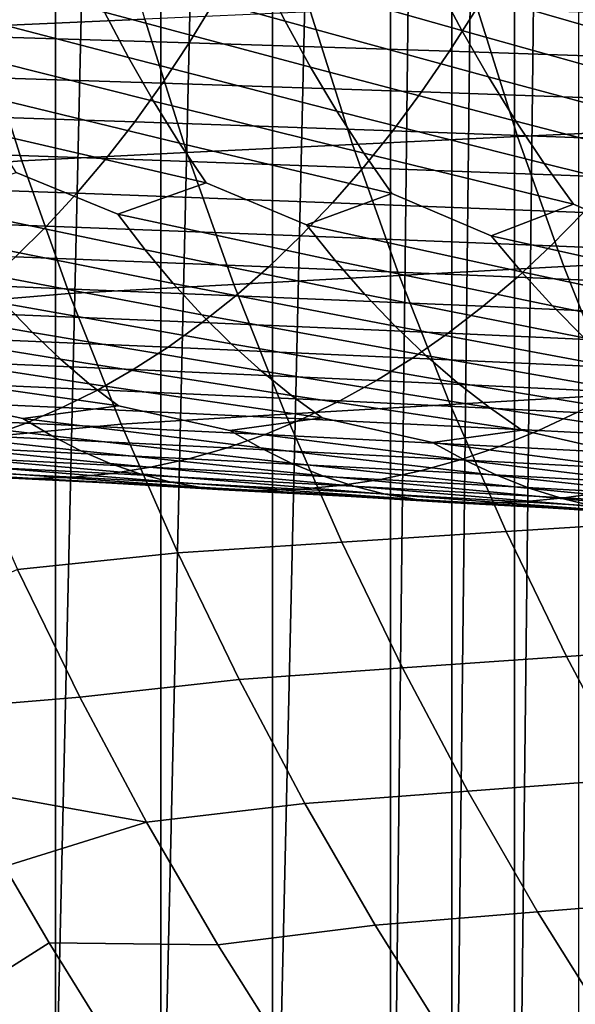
# Model space of a CAD drawing. Header units: metres. Extents: x -240 to 45, y -77 to 27.
# Tile 620 of 656: x -22.74 to -18.86, y -14.64 to -7.75. Entities that reach past the tile are written whole.
import ezdxf

# ---------------------------------------------------------------- set-up
doc = ezdxf.new("R2010")
doc.units = ezdxf.units.M
doc.layers.add('solid_102011X2', color=7, linetype='CONTINUOUS')

msp = doc.modelspace()

# ---------------------------------------------------------------- linework, layer by layer
at = {"layer": 'solid_102011X2'}
for points in [[(-19.284147, -19.231455), (-19.285837, 19.229836), (-18.837696, 19.645502)], [(-18.836016, -19.647047), (-19.284147, -19.231455), (-18.837696, 19.645502)], [(-19.72246, -18.806221), (-19.72415, 18.804533), (-19.285837, 19.229836)], [(-19.284147, -19.231455), (-19.72246, -18.806221), (-19.285837, 19.229836)], [(-20.150574, -18.371805), (-20.152246, 18.37006), (-19.72415, 18.804533)], [(-19.72246, -18.806221), (-20.150574, -18.371805), (-19.72415, 18.804533)], [(-20.975533, -17.47617), (-20.977144, 17.474358), (-20.152246, 18.37006)], [(-20.150574, -18.371805), (-20.975533, -17.47617), (-20.152246, 18.37006)], [(-21.757421, -16.546782), (-21.75894, 16.544947), (-20.977144, 17.474358)], [(-20.975533, -17.47617), (-21.757421, -16.546782), (-20.977144, 17.474358)], [(-22.494719, -15.585827), (-22.49612, 15.583983), (-21.75894, 16.544947)], [(-21.757421, -16.546782), (-22.494719, -15.585827), (-21.75894, 16.544947)], [(-23.185932, -14.595498), (-23.187206, 14.59363), (-22.49612, 15.583983)], [(-22.494719, -15.585827), (-23.185932, -14.595498), (-22.49612, 15.583983)], [(-21.870066, -7.745353, 18.352743), (-22.13117, -6.800455, 18.41378), (-23.290596, -6.845491, 14.167689), (-23.027502, -7.796633, 14.107242)], [(-22.466686, -7.024366, 336.757355), (-21.056311, -7.427317, 335.620026), (-20.886984, -7.760469, 335.880463), (-22.312227, -7.366478, 337.008118)], [(-21.218508, -7.082377, 335.371429), (-19.828556, -7.48937, 334.200867), (-19.651226, -7.825313, 334.458923), (-21.056311, -7.427317, 335.620026)], [(-19.998383, -7.141543, 333.954559), (-18.628799, -7.552574, 332.751709), (-18.443581, -7.891361, 333.007294), (-19.828556, -7.48937, 334.200867)], [(-23.596325, -7.306917, 338.363983), (-22.151014, -7.696898, 337.270844), (-21.982958, -8.015144, 337.544678), (-23.443342, -7.634667, 338.628845)], [(-22.312227, -7.366478, 337.008118), (-20.886984, -7.760469, 335.880463), (-20.710461, -8.081347, 336.151947), (-22.151014, -7.696898, 337.270844)], [(-21.056311, -7.427317, 335.620026), (-19.651226, -7.825313, 334.458923), (-19.466354, -8.148878, 334.727905), (-20.886984, -7.760469, 335.880463)], [(-19.828556, -7.48937, 334.200867), (-18.443581, -7.891361, 333.007294), (-18.250479, -8.217669, 333.273682), (-19.651226, -7.825313, 334.458923)], [(-23.238867, -7.56263, 358.930664), (-23.411959, -7.855405, 358.682068), (-21.559471, -7.912143, 357.416595), (-21.378948, -7.617255, 357.66272)], [(-23.443342, -7.634667, 338.628845), (-21.982958, -8.015144, 337.544678), (-21.80835, -8.320724, 337.829193), (-23.283876, -7.950342, 338.904938)], [(-21.378948, -7.617255, 357.66272), (-21.559471, -7.912143, 357.416595), (-19.738316, -7.970769, 356.107391), (-19.550337, -7.673696, 356.350922)], [(-19.261511, -8.567648, 26.678177), (-19.552362, -7.645379, 26.747374), (-20.710083, -7.694969, 22.565615), (-20.417267, -8.623213, 22.496367)], [(-18.112572, -8.512856, 30.830622), (-18.401594, -7.596482, 30.899424), (-19.552362, -7.645379, 26.747374), (-19.261511, -8.567648, 26.678177)], [(-22.151014, -7.696898, 337.270844), (-20.710461, -8.081347, 336.151947), (-20.527044, -8.389453, 336.434021), (-21.982958, -8.015144, 337.544678)], [(-20.417267, -8.623213, 22.496367), (-20.710083, -7.694969, 22.565615), (-21.870066, -7.745353, 18.352743), (-21.575144, -8.679663, 18.283802)], [(-19.550337, -7.673696, 356.350922), (-19.738316, -7.970769, 356.107391), (-17.949451, -8.031215, 354.756104), (-17.754028, -7.73189, 354.996887)], [(-21.575144, -8.679663, 18.283802), (-21.870066, -7.745353, 18.352743), (-23.027502, -7.796633, 14.107242), (-22.730328, -8.737111, 14.038965)], [(-20.886984, -7.760469, 335.880463), (-19.466354, -8.148878, 334.727905), (-19.274252, -8.459567, 335.007416), (-20.710461, -8.081347, 336.151947)], [(-23.027502, -7.796633, 14.107242), (-24.169434, -7.87566, 9.8256), (-23.867777, -8.825402, 9.75789), (-22.730328, -8.737111, 14.038965)], [(-19.651226, -7.825313, 334.458923), (-18.250479, -8.217669, 333.273682), (-18.049818, -8.530993, 333.550476), (-19.466354, -8.148878, 334.727905)], [(-23.411959, -7.855405, 358.682068), (-23.591497, -8.136041, 358.424255), (-21.746716, -8.194806, 357.161316), (-21.559471, -7.912143, 357.416595)], [(-21.559471, -7.912143, 357.416595), (-21.746716, -8.194806, 357.161316), (-19.933294, -8.255525, 355.854828), (-19.738316, -7.970769, 356.107391)], [(-23.283876, -7.950342, 338.904938), (-21.80835, -8.320724, 337.829193), (-21.627485, -8.613165, 338.123962), (-23.1182, -8.253453, 339.191803)], [(-19.738316, -7.970769, 356.107391), (-19.933294, -8.255525, 355.854828), (-18.152151, -8.31813, 354.506348), (-17.949451, -8.031215, 354.756104)], [(-21.982958, -8.015144, 337.544678), (-20.527044, -8.389453, 336.434021), (-20.337046, -8.684313, 336.726227), (-21.80835, -8.320724, 337.829193)], [(-20.710461, -8.081347, 336.151947), (-19.274252, -8.459567, 335.007416), (-19.075247, -8.756899, 335.296936), (-20.527044, -8.389453, 336.434021)], [(-23.591497, -8.136041, 358.424255), (-23.777189, -8.404116, 358.157562), (-21.940382, -8.464816, 356.897278), (-21.746716, -8.194806, 357.161316)], [(-21.746716, -8.194806, 357.161316), (-21.940382, -8.464816, 356.897278), (-20.134958, -8.527535, 355.593567), (-19.933294, -8.255525, 355.854828)], [(-19.466354, -8.148878, 334.727905), (-18.049818, -8.530993, 333.550476), (-17.841936, -8.830848, 333.837219), (-19.274252, -8.459567, 335.007416)], [(-23.1182, -8.253453, 339.191803), (-21.627485, -8.613165, 338.123962), (-21.440693, -8.892034, 338.428528), (-22.946602, -8.543532, 339.489014)], [(-19.933294, -8.255525, 355.854828), (-20.134958, -8.527535, 355.593567), (-18.361801, -8.592203, 354.248016), (-18.152151, -8.31813, 354.506348)], [(-21.80835, -8.320724, 337.829193), (-20.337046, -8.684313, 336.726227), (-20.140806, -8.965487, 337.028107), (-21.627485, -8.613165, 338.123962)], [(-23.777189, -8.404116, 358.157562), (-23.968767, -8.659209, 357.882477), (-22.140182, -8.721751, 356.624908), (-21.940382, -8.464816, 356.897278)], [(-20.527044, -8.389453, 336.434021), (-19.075247, -8.756899, 335.296936), (-18.869692, -9.040431, 335.596069), (-20.337046, -8.684313, 336.726227)], [(-21.940382, -8.464816, 356.897278), (-22.140182, -8.721751, 356.624908), (-20.343012, -8.786373, 355.324066), (-20.134958, -8.527535, 355.593567)], [(-19.274252, -8.459567, 335.007416), (-17.841936, -8.830848, 333.837219), (-17.627199, -9.116788, 334.133453), (-19.075247, -8.756899, 335.296936)], [(-22.946602, -8.543532, 339.489014), (-21.440693, -8.892034, 338.428528), (-22.05792, -9.111739, 339.578644), (-22.769394, -8.820149, 339.796082)], [(-20.134958, -8.527535, 355.593567), (-20.343012, -8.786373, 355.324066), (-18.578093, -8.853004, 353.981537), (-18.361801, -8.592203, 354.248016)], [(-17.79076, -9.417588, 30.754017), (-18.112572, -8.512856, 30.830622), (-19.261511, -8.567648, 26.678177), (-18.937645, -9.478198, 26.601124)], [(-18.937645, -9.478198, 26.601124), (-19.261511, -8.567648, 26.678177), (-20.417267, -8.623213, 22.496367), (-20.091204, -9.539658, 22.419258)], [(-23.968767, -8.659209, 357.882477), (-24.165932, -8.900923, 357.599365), (-22.345812, -8.965209, 356.344574), (-22.140182, -8.721751, 356.624908)], [(-21.246727, -9.602093, 18.207029), (-21.575144, -8.679663, 18.283802), (-22.730328, -8.737111, 14.038965), (-22.399393, -9.665625, 13.962932)], [(-21.627485, -8.613165, 338.123962), (-20.140806, -8.965487, 337.028107), (-20.737576, -9.186013, 338.202728), (-21.440693, -8.892034, 338.428528)], [(-20.091204, -9.539658, 22.419258), (-20.417267, -8.623213, 22.496367), (-21.575144, -8.679663, 18.283802), (-21.246727, -9.602093, 18.207029)], [(-22.730328, -8.737111, 14.038965), (-23.867777, -8.825402, 9.75789), (-23.531857, -9.762967, 9.682488), (-22.399393, -9.665625, 13.962932)], [(-22.140182, -8.721751, 356.624908), (-22.345812, -8.965209, 356.344574), (-20.557135, -9.031634, 355.046722), (-20.343012, -8.786373, 355.324066)], [(-20.337046, -8.684313, 336.726227), (-18.869692, -9.040431, 335.596069), (-19.445869, -9.261861, 336.794647), (-20.140806, -8.965487, 337.028107)], [(-20.343012, -8.786373, 355.324066), (-20.557135, -9.031634, 355.046722), (-18.800694, -9.100123, 353.707275), (-18.578093, -8.853004, 353.981537)], [(-19.075247, -8.756899, 335.296936), (-17.627199, -9.116788, 334.133453), (-18.182728, -9.339202, 335.35553), (-18.869692, -9.040431, 335.596069)], [(-22.769394, -8.820149, 339.796082), (-22.05792, -9.111739, 339.578644), (-21.866631, -9.360956, 339.903168), (-23.406948, -9.039119, 340.921234)], [(-24.165932, -8.900923, 357.599365), (-24.36838, -9.128892, 357.308685), (-22.55695, -9.194824, 356.056793), (-22.345812, -8.965209, 356.344574)], [(-21.440693, -8.892034, 338.428528), (-20.737576, -9.186013, 338.202728), (-20.536209, -9.43726, 338.524536), (-22.05792, -9.111739, 339.578644)], [(-22.345812, -8.965209, 356.344574), (-22.55695, -9.194824, 356.056793), (-20.776991, -9.26295, 354.761993), (-20.557135, -9.031634, 355.046722)], [(-20.140806, -8.965487, 337.028107), (-19.445869, -9.261861, 336.794647), (-19.23457, -9.515186, 337.113617), (-20.737576, -9.186013, 338.202728)], [(-23.406948, -9.039119, 340.921234), (-21.866631, -9.360956, 339.903168), (-21.670469, -9.595483, 340.235962), (-23.225885, -9.286357, 341.248352)], [(-20.557135, -9.031634, 355.046722), (-20.776991, -9.26295, 354.761993), (-19.029255, -9.333193, 353.42569), (-18.800694, -9.100123, 353.707275)], [(-18.869692, -9.040431, 335.596069), (-18.182728, -9.339202, 335.35553), (-17.961634, -9.594654, 335.671539), (-19.445869, -9.261861, 336.794647)], [(-24.36838, -9.128892, 357.308685), (-24.57579, -9.34276, 357.010864), (-22.773262, -9.410236, 355.761932), (-22.55695, -9.194824, 356.056793)], [(-22.05792, -9.111739, 339.578644), (-20.536209, -9.43726, 338.524536), (-20.329702, -9.673697, 338.854523), (-21.866631, -9.360956, 339.903168)], [(-18.800694, -9.100123, 353.707275), (-19.029255, -9.333193, 353.42569), (-17.314238, -9.405469, 352.049683), (-17.07703, -9.170595, 352.327972)], [(-22.55695, -9.194824, 356.056793), (-22.773262, -9.410236, 355.761932), (-21.002239, -9.479958, 354.470245), (-20.776991, -9.26295, 354.761993)], [(-20.737576, -9.186013, 338.202728), (-19.23457, -9.515186, 337.113617), (-19.017866, -9.753581, 337.440704), (-20.536209, -9.43726, 338.524536)], [(-23.225885, -9.286357, 341.248352), (-21.670469, -9.595483, 340.235962), (-21.469763, -9.814964, 340.576447), (-23.040226, -9.519023, 341.583771)], [(-20.776991, -9.26295, 354.761993), (-21.002239, -9.479958, 354.470245), (-19.26342, -9.551846, 353.137238), (-19.029255, -9.333193, 353.42569)], [(-19.445869, -9.261861, 336.794647), (-17.961634, -9.594654, 335.671539), (-17.734875, -9.83505, 335.995575), (-19.23457, -9.515186, 337.113617)], [(-21.866631, -9.360956, 339.903168), (-20.329702, -9.673697, 338.854523), (-20.118399, -9.894966, 339.1922), (-21.670469, -9.595483, 340.235962)], [(-19.029255, -9.333193, 353.42569), (-19.26342, -9.551846, 353.137238), (-17.557259, -9.625814, 351.764557), (-17.314238, -9.405469, 352.049683)], [(-22.773262, -9.410236, 355.761932), (-22.994425, -9.611107, 355.46048), (-21.232534, -9.682316, 354.171997), (-21.002239, -9.479958, 354.470245)], [(-20.536209, -9.43726, 338.524536), (-19.017866, -9.753581, 337.440704), (-18.796116, -9.976682, 337.77536), (-20.329702, -9.673697, 338.854523)], [(-17.436625, -10.309464, 30.669716), (-17.79076, -9.417588, 30.754017), (-18.937645, -9.478198, 26.601124), (-18.581242, -10.375808, 26.516331)], [(-24.439041, -9.4444, 342.896881), (-22.850279, -9.736764, 341.927002), (-22.656363, -9.939255, 342.277496), (-24.260027, -9.660449, 343.242706)], [(-21.002239, -9.479958, 354.470245), (-21.232534, -9.682316, 354.171997), (-19.502834, -9.755737, 352.842316), (-19.26342, -9.551846, 353.137238)], [(-18.581242, -10.375808, 26.516331), (-18.937645, -9.478198, 26.601124), (-20.091204, -9.539658, 22.419258), (-19.732372, -10.443076, 22.3344)], [(-23.040226, -9.519023, 341.583771), (-21.469763, -9.814964, 340.576447), (-21.264847, -10.019073, 340.924164), (-22.850279, -9.736764, 341.927002)], [(-19.732372, -10.443076, 22.3344), (-20.091204, -9.539658, 22.419258), (-21.246727, -9.602093, 18.207029), (-20.885298, -10.511406, 18.122541)], [(-19.26342, -9.551846, 353.137238), (-19.502834, -9.755737, 352.842316), (-17.805727, -9.831285, 351.473083), (-17.557259, -9.625814, 351.764557)], [(-19.23457, -9.515186, 337.113617), (-17.734875, -9.83505, 335.995575), (-17.502825, -10.060025, 336.327087), (-19.017866, -9.753581, 337.440704)], [(-22.994425, -9.611107, 355.46048), (-23.220097, -9.797137, 355.152893), (-21.467524, -9.869723, 353.867676), (-21.232534, -9.682316, 354.171997)], [(-20.885298, -10.511406, 18.122541), (-21.246727, -9.602093, 18.207029), (-22.399393, -9.665625, 13.962932), (-22.035192, -10.580931, 13.879255)], [(-21.670469, -9.595483, 340.235962), (-20.118399, -9.894966, 339.1922), (-19.902649, -10.100736, 339.536957), (-21.469763, -9.814964, 340.576447)], [(-24.260027, -9.660449, 343.242706), (-22.656363, -9.939255, 342.277496), (-22.458799, -10.126212, 342.634705), (-24.077291, -9.86137, 343.595856)], [(-22.399393, -9.665625, 13.962932), (-23.531857, -9.762967, 9.682488), (-23.162184, -10.687095, 9.599511), (-22.035192, -10.580931, 13.879255)], [(-21.232534, -9.682316, 354.171997), (-21.467524, -9.869723, 353.867676), (-19.747126, -9.944566, 352.541382), (-19.502834, -9.755737, 352.842316)], [(-20.329702, -9.673697, 338.854523), (-18.796116, -9.976682, 337.77536), (-18.569685, -10.184155, 338.117065), (-20.118399, -9.894966, 339.1922)], [(-22.850279, -9.736764, 341.927002), (-21.264847, -10.019073, 340.924164), (-21.056057, -10.207521, 341.278534), (-22.656363, -9.939255, 342.277496)], [(-19.502834, -9.755737, 352.842316), (-19.747126, -9.944566, 352.541382), (-18.059259, -10.021575, 351.175659), (-17.805727, -9.831285, 351.473083)], [(-19.017866, -9.753581, 337.440704), (-17.502825, -10.060025, 336.327087), (-17.265863, -10.269243, 336.665619), (-18.796116, -9.976682, 337.77536)], [(-23.220097, -9.797137, 355.152893), (-23.449926, -9.968033, 354.839691), (-21.706846, -10.041883, 353.55777), (-21.467524, -9.869723, 353.867676)], [(-21.469763, -9.814964, 340.576447), (-19.902649, -10.100736, 339.536957), (-19.682802, -10.290717, 339.888336), (-21.264847, -10.019073, 340.924164)], [(-24.077291, -9.86137, 343.595856), (-22.458799, -10.126212, 342.634705), (-22.257996, -10.297349, 342.998138), (-23.891136, -10.046879, 343.95575)], [(-21.467524, -9.869723, 353.867676), (-21.706846, -10.041883, 353.55777), (-19.995922, -10.118032, 352.234955), (-19.747126, -9.944566, 352.541382)], [(-20.118399, -9.894966, 339.1922), (-18.569685, -10.184155, 338.117065), (-18.338943, -10.37571, 338.465302), (-19.902649, -10.100736, 339.536957)], [(-23.449926, -9.968033, 354.839691), (-23.683563, -10.123525, 354.521271), (-21.950129, -10.198526, 353.242737), (-21.706846, -10.041883, 353.55777)], [(-22.656363, -9.939255, 342.277496), (-21.056057, -10.207521, 341.278534), (-20.843817, -10.380022, 341.639038), (-22.458799, -10.126212, 342.634705)], [(-19.747126, -9.944566, 352.541382), (-19.995922, -10.118032, 352.234955), (-18.317465, -10.196383, 350.872803), (-18.059259, -10.021575, 351.175659)], [(-23.891136, -10.046879, 343.95575), (-22.257996, -10.297349, 342.998138), (-22.054123, -10.452426, 343.367065), (-23.701958, -10.216693, 344.32193)], [(-21.706846, -10.041883, 353.55777), (-21.950129, -10.198526, 353.242737), (-20.248835, -10.275862, 351.923431), (-19.995922, -10.118032, 352.234955)], [(-21.264847, -10.019073, 340.924164), (-19.682802, -10.290717, 339.888336), (-19.459299, -10.464622, 340.245819), (-21.056057, -10.207521, 341.278534)], [(-23.683563, -10.123525, 354.521271), (-23.920639, -10.263384, 354.198212), (-22.196993, -10.339422, 352.923065), (-21.950129, -10.198526, 353.242737)], [(-22.458799, -10.126212, 342.634705), (-20.843817, -10.380022, 341.639038), (-20.628317, -10.536334, 342.005035), (-22.257996, -10.297349, 342.998138)], [(-19.995922, -10.118032, 352.234955), (-20.248835, -10.275862, 351.923431), (-18.579943, -10.355435, 350.564911), (-18.317465, -10.196383, 350.872803)], [(-19.902649, -10.100736, 339.536957), (-18.338943, -10.37571, 338.465302), (-18.10434, -10.551054, 338.819611), (-19.682802, -10.290717, 339.888336)], [(-23.920639, -10.263384, 354.198212), (-24.160795, -10.387387, 353.870972), (-22.447063, -10.464343, 352.599304), (-22.196993, -10.339422, 352.923065)], [(-23.701958, -10.216693, 344.32193), (-22.054123, -10.452426, 343.367065), (-22.722986, -10.541313, 344.541565), (-23.509901, -10.370575, 344.693665)], [(-21.950129, -10.198526, 353.242737), (-22.196993, -10.339422, 352.923065), (-20.505472, -10.417825, 351.607361), (-20.248835, -10.275862, 351.923431)], [(-21.056057, -10.207521, 341.278534), (-19.459299, -10.464622, 340.245819), (-19.232351, -10.622203, 340.608704), (-20.843817, -10.380022, 341.639038)], [(-22.257996, -10.297349, 342.998138), (-20.628317, -10.536334, 342.005035), (-21.274847, -10.624641, 343.204773), (-22.054123, -10.452426, 343.367065)], [(-20.248835, -10.275862, 351.923431), (-20.505472, -10.417825, 351.607361), (-18.846283, -10.498498, 350.252533), (-18.579943, -10.355435, 350.564911)], [(-19.682802, -10.290717, 339.888336), (-18.10434, -10.551054, 338.819611), (-17.86611, -10.709942, 339.17926), (-19.459299, -10.464622, 340.245819)], [(-24.160795, -10.387387, 353.870972), (-24.403658, -10.495339, 353.540039), (-22.699955, -10.573093, 352.271881), (-22.447063, -10.464343, 352.599304)], [(-23.509901, -10.370575, 344.693665), (-22.722986, -10.541313, 344.541565), (-22.521181, -10.663085, 344.921509), (-24.201199, -10.460111, 345.84256)], [(-22.196993, -10.339422, 352.923065), (-22.447063, -10.464343, 352.599304), (-20.76544, -10.543693, 351.287201), (-20.505472, -10.417825, 351.607361)], [(-20.843817, -10.380022, 341.639038), (-19.232351, -10.622203, 340.608704), (-19.856491, -10.71, 341.833252), (-20.628317, -10.536334, 342.005035)], [(-18.192896, -11.259299, 26.423937), (-18.581242, -10.375808, 26.516331), (-19.732372, -10.443076, 22.3344), (-19.341385, -11.332287, 22.241938)], [(-24.201199, -10.460111, 345.84256), (-22.521181, -10.663085, 344.921509), (-22.317368, -10.768292, 345.305237), (-24.011593, -10.58097, 346.225281)], [(-22.054123, -10.452426, 343.367065), (-21.274847, -10.624641, 343.204773), (-21.061039, -10.747358, 343.581787), (-22.722986, -10.541313, 344.541565)], [(-22.447063, -10.464343, 352.599304), (-22.699955, -10.573093, 352.271881), (-21.028341, -10.653267, 350.96344), (-20.76544, -10.543693, 351.287201)], [(-19.341385, -11.332287, 22.241938), (-19.732372, -10.443076, 22.3344), (-20.885298, -10.511406, 18.122541), (-20.491484, -11.406419, 18.030483)], [(-20.505472, -10.417825, 351.607361), (-20.76544, -10.543693, 351.287201), (-19.116083, -10.62534, 349.936096), (-18.846283, -10.498498, 350.252533)], [(-19.459299, -10.464622, 340.245819), (-17.86611, -10.709942, 339.17926), (-18.467793, -10.797298, 340.428101), (-19.232351, -10.622203, 340.608704)], [(-24.403658, -10.495339, 353.540039), (-24.648857, -10.587084, 353.205963), (-22.955275, -10.665517, 351.941345), (-22.699955, -10.573093, 352.271881)], [(-22.722986, -10.541313, 344.541565), (-21.061039, -10.747358, 343.581787), (-20.845085, -10.85338, 343.962524), (-22.521181, -10.663085, 344.921509)], [(-20.491484, -11.406419, 18.030483), (-20.885298, -10.511406, 18.122541), (-22.035192, -10.580931, 13.879255), (-21.638359, -11.481839, 13.788082)], [(-20.628317, -10.536334, 342.005035), (-19.856491, -10.71, 341.833252), (-19.630869, -10.833695, 342.207184), (-21.274847, -10.624641, 343.204773)], [(-18.846283, -10.498498, 350.252533), (-19.116083, -10.62534, 349.936096), (-17.499146, -10.70919, 348.547424), (-17.219635, -10.581347, 348.860046)], [(-24.011593, -10.58097, 346.225281), (-22.317368, -10.768292, 345.305237), (-22.111832, -10.856807, 345.692108), (-23.820112, -10.685392, 346.611847)], [(-22.035192, -10.580931, 13.879255), (-23.162184, -10.687095, 9.599511), (-22.759413, -11.596572, 9.509106), (-21.638359, -11.481839, 13.788082)], [(-22.699955, -10.573093, 352.271881), (-22.955275, -10.665517, 351.941345), (-21.293766, -10.746391, 350.636597), (-21.028341, -10.653267, 350.96344)], [(-20.76544, -10.543693, 351.287201), (-21.028341, -10.653267, 350.96344), (-19.388924, -10.735763, 349.616119), (-19.116083, -10.62534, 349.936096)], [(-22.955275, -10.665517, 351.941345), (-23.212629, -10.741462, 351.608185), (-21.561304, -10.822911, 350.307159), (-21.293766, -10.746391, 350.636597)], [(-22.521181, -10.663085, 344.921509), (-20.845085, -10.85338, 343.962524), (-20.627295, -10.942575, 344.346405), (-22.317368, -10.768292, 345.305237)], [(-21.028341, -10.653267, 350.96344), (-21.293766, -10.746391, 350.636597), (-19.664383, -10.829607, 349.293091), (-19.388924, -10.735763, 349.616119)], [(-21.274847, -10.624641, 343.204773), (-19.630869, -10.833695, 342.207184), (-19.402969, -10.940559, 342.584808), (-21.061039, -10.747358, 343.581787)], [(-19.232351, -10.622203, 340.608704), (-18.467793, -10.797298, 340.428101), (-18.230537, -10.922, 340.798798), (-19.856491, -10.71, 341.833252)], [(-19.116083, -10.62534, 349.936096), (-19.388924, -10.735763, 349.616119), (-17.781807, -10.820485, 348.231293), (-17.499146, -10.70919, 348.547424)], [(-23.820112, -10.685392, 346.611847), (-22.111832, -10.856807, 345.692108), (-21.904818, -10.928504, 346.081482), (-23.627022, -10.773251, 347.001587)], [(-23.212629, -10.741462, 351.608185), (-23.471617, -10.800807, 351.272919), (-21.830542, -10.882706, 349.975647), (-21.561304, -10.822911, 350.307159)], [(-21.293766, -10.746391, 350.636597), (-21.561304, -10.822911, 350.307159), (-19.942038, -10.906719, 348.967499), (-19.664383, -10.829607, 349.293091)], [(-21.061039, -10.747358, 343.581787), (-19.402969, -10.940559, 342.584808), (-19.173119, -11.030461, 342.965515), (-20.845085, -10.85338, 343.962524)], [(-19.856491, -10.71, 341.833252), (-18.230537, -10.922, 340.798798), (-17.990871, -11.029734, 341.173157), (-19.630869, -10.833695, 342.207184)], [(-19.388924, -10.735763, 349.616119), (-19.664383, -10.829607, 349.293091), (-18.067183, -10.91507, 347.91217), (-17.781807, -10.820485, 348.231293)], [(-23.471617, -10.800807, 351.272919), (-23.731846, -10.843473, 350.936066), (-22.101067, -10.925694, 349.642578), (-21.830542, -10.882706, 349.975647)], [(-23.627022, -10.773251, 347.001587), (-21.904818, -10.928504, 346.081482), (-21.69668, -10.983292, 346.472748), (-23.432549, -10.844422, 347.393829)], [(-22.317368, -10.768292, 345.305237), (-20.627295, -10.942575, 344.346405), (-20.407932, -11.014821, 344.732727), (-22.111832, -10.856807, 345.692108)], [(-24.62529, -10.854005, 349.463989), (-22.844048, -10.957051, 348.579803), (-22.644304, -10.960983, 348.973785), (-24.44141, -10.874561, 349.862976)], [(-24.44141, -10.874561, 349.862976), (-22.644304, -10.960983, 348.973785), (-24.254404, -10.878498, 350.259735)], [(-23.992912, -10.869384, 350.598175), (-24.254404, -10.878498, 350.259735), (-22.644304, -10.960983, 348.973785), (-22.372465, -10.951801, 349.308472)], [(-23.731846, -10.843473, 350.936066), (-23.992912, -10.869384, 350.598175), (-22.372465, -10.951801, 349.308472), (-22.101067, -10.925694, 349.642578)], [(-23.432549, -10.844422, 347.393829), (-21.69668, -10.983292, 346.472748), (-21.487745, -11.021115, 346.865356), (-23.237024, -10.898815, 347.788025)], [(-22.111832, -10.856807, 345.692108), (-20.407932, -11.014821, 344.732727), (-20.187368, -11.070023, 345.120941), (-21.904818, -10.928504, 346.081482)], [(-21.830542, -10.882706, 349.975647), (-22.101067, -10.925694, 349.642578), (-20.502205, -11.010299, 348.310669), (-20.221453, -10.966977, 348.639862)], [(-21.561304, -10.822911, 350.307159), (-21.830542, -10.882706, 349.975647), (-20.221453, -10.966977, 348.639862), (-19.942038, -10.906719, 348.967499)], [(-20.845085, -10.85338, 343.962524), (-19.173119, -11.030461, 342.965515), (-18.941605, -11.103276, 343.348633), (-20.627295, -10.942575, 344.346405)], [(-19.664383, -10.829607, 349.293091), (-19.942038, -10.906719, 348.967499), (-18.354828, -10.99279, 347.590485), (-18.067183, -10.91507, 347.91217)], [(-19.630869, -10.833695, 342.207184), (-17.990871, -11.029734, 341.173157), (-17.749146, -11.120366, 341.550568), (-19.402969, -10.940559, 342.584808)], [(-23.237024, -10.898815, 347.788025), (-21.487745, -11.021115, 346.865356), (-21.278339, -11.041924, 347.258667), (-23.040756, -10.936375, 348.183533)], [(-23.040756, -10.936375, 348.183533), (-21.278339, -11.041924, 347.258667), (-21.065975, -11.04586, 347.649689), (-22.844048, -10.957051, 348.579803)], [(-22.372465, -10.951801, 349.308472), (-22.644304, -10.960983, 348.973785), (-21.065975, -11.04586, 347.649689), (-20.783861, -11.036607, 347.980438)], [(-22.101067, -10.925694, 349.642578), (-22.372465, -10.951801, 349.308472), (-20.783861, -11.036607, 347.980438), (-20.502205, -11.010299, 348.310669)], [(-21.904818, -10.928504, 346.081482), (-20.187368, -11.070023, 345.120941), (-19.965952, -11.108126, 345.510437), (-21.69668, -10.983292, 346.472748)], [(-20.627295, -10.942575, 344.346405), (-18.941605, -11.103276, 343.348633), (-18.708815, -11.158911, 343.733643), (-20.407932, -11.014821, 344.732727)], [(-19.942038, -10.906719, 348.967499), (-20.221453, -10.966977, 348.639862), (-18.6443, -11.053524, 347.266785), (-18.354828, -10.99279, 347.590485)], [(-19.402969, -10.940559, 342.584808), (-17.749146, -11.120366, 341.550568), (-17.505665, -11.193773, 341.930359), (-19.173119, -11.030461, 342.965515)], [(-22.844048, -10.957051, 348.579803), (-21.065975, -11.04586, 347.649689), (-22.644304, -10.960983, 348.973785)], [(-21.69668, -10.983292, 346.472748), (-19.965952, -11.108126, 345.510437), (-19.744024, -11.12908, 345.900665), (-21.487745, -11.021115, 346.865356)], [(-21.487745, -11.021115, 346.865356), (-19.744024, -11.12908, 345.900665), (-19.519213, -11.133029, 346.288544), (-21.278339, -11.041924, 347.258667)], [(-20.502205, -11.010299, 348.310669), (-20.783861, -11.036607, 347.980438), (-19.226946, -11.123703, 346.615295), (-18.935156, -11.097187, 346.941559)], [(-20.221453, -10.966977, 348.639862), (-20.502205, -11.010299, 348.310669), (-18.935156, -11.097187, 346.941559), (-18.6443, -11.053524, 347.266785)], [(-20.407932, -11.014821, 344.732727), (-18.708815, -11.158911, 343.733643), (-18.475115, -11.197309, 344.119934), (-20.187368, -11.070023, 345.120941)], [(-21.278339, -11.041924, 347.258667), (-19.519213, -11.133029, 346.288544), (-21.065975, -11.04586, 347.649689)], [(-20.783861, -11.036607, 347.980438), (-21.065975, -11.04586, 347.649689), (-19.519213, -11.133029, 346.288544), (-19.226946, -11.123703, 346.615295)], [(-20.187368, -11.070023, 345.120941), (-18.475115, -11.197309, 344.119934), (-18.240866, -11.218421, 344.506897), (-19.965952, -11.108126, 345.510437)], [(-19.173119, -11.030461, 342.965515), (-17.505665, -11.193773, 341.930359), (-17.260836, -11.249858, 342.312012), (-18.941605, -11.103276, 343.348633)], [(-18.6443, -11.053524, 347.266785), (-18.935156, -11.097187, 346.941559), (-17.399771, -11.18626, 345.536438), (-17.098965, -11.142246, 345.857666)], [(-19.965952, -11.108126, 345.510437), (-18.240866, -11.218421, 344.506897), (-18.003807, -11.22239, 344.891479), (-19.744024, -11.12908, 345.900665)], [(-19.744024, -11.12908, 345.900665), (-18.003807, -11.22239, 344.891479), (-19.519213, -11.133029, 346.288544)], [(-19.226946, -11.123703, 346.615295), (-19.519213, -11.133029, 346.288544), (-18.003807, -11.22239, 344.891479), (-17.701542, -11.212989, 345.214233)], [(-18.935156, -11.097187, 346.941559), (-19.226946, -11.123703, 346.615295), (-17.701542, -11.212989, 345.214233), (-17.399771, -11.18626, 345.536438)], [(-18.941605, -11.103276, 343.348633), (-17.260836, -11.249858, 342.312012), (-17.015043, -11.288567, 342.694916), (-18.708815, -11.158911, 343.733643)], [(-17.773214, -12.127496, 26.324089), (-18.192896, -11.259299, 26.423937), (-19.341385, -11.332287, 22.241938), (-18.918858, -12.20611, 22.142017)], [(-18.918858, -12.20611, 22.142017), (-19.341385, -11.332287, 22.241938), (-20.491484, -11.406419, 18.030483), (-20.065914, -12.285946, 17.931002)], [(-20.065914, -12.285946, 17.931002), (-20.491484, -11.406419, 18.030483), (-21.638359, -11.481839, 13.788082), (-21.209538, -12.367158, 13.689559)], [(-21.638359, -11.481839, 13.788082), (-22.759413, -11.596572, 9.509106), (-22.3242, -12.490191, 9.411417), (-21.209538, -12.367158, 13.689559)], [(-22.759413, -11.596572, 9.509106), (-23.716263, -12.027762, 5.167708), (-23.43988, -12.583951, 5.107485), (-22.3242, -12.490191, 9.411417)], [(-17.322779, -12.979213, 26.216925), (-17.773214, -12.127496, 26.324089), (-18.918858, -12.20611, 22.142017), (-18.465385, -13.063351, 22.034779)], [(-18.465385, -13.063351, 22.034779), (-18.918858, -12.20611, 22.142017), (-20.065914, -12.285946, 17.931002), (-19.609188, -13.148785, 17.824236)], [(-19.609188, -13.148785, 17.824236), (-20.065914, -12.285946, 17.931002), (-21.209538, -12.367158, 13.689559), (-20.749331, -13.235678, 13.583825)], [(-21.209538, -12.367158, 13.689559), (-22.3242, -12.490191, 9.411417), (-21.857162, -13.366718, 9.306586), (-20.749331, -13.235678, 13.583825)], [(-21.857162, -13.366718, 9.306586), (-22.3242, -12.490191, 9.411417), (-23.43988, -12.583951, 5.107485), (-23.151108, -13.133572, 5.044563)], [(-17.981525, -13.902802, 21.920353), (-18.465385, -13.063351, 22.034779), (-19.609188, -13.148785, 17.824236), (-19.121862, -13.993715, 17.71032)], [(-21.857162, -13.366718, 9.306586), (-23.151108, -13.133572, 5.044563), (-22.850307, -13.675918, 4.979019)], [(-19.121862, -13.993715, 17.71032), (-19.609188, -13.148785, 17.824236), (-20.749331, -13.235678, 13.583825), (-20.258299, -14.086166, 13.471009)], [(-20.749331, -13.235678, 13.583825), (-21.857162, -13.366718, 9.306586), (-21.358864, -14.224895, 9.194738), (-20.258299, -14.086166, 13.471009)], [(-21.358864, -14.224895, 9.194738), (-21.857162, -13.366718, 9.306586), (-22.850307, -13.675918, 4.979019), (-22.537693, -14.2106, 4.910901)], [(-24.070887, -13.742971, 0.369395), (-23.420193, -14.770992, 0.367858), (-22.537693, -14.2106, 4.910901), (-22.850307, -13.675918, 4.979019)], [(-17.46784, -14.723253, 21.798876), (-17.981525, -13.902802, 21.920353), (-19.121862, -13.993715, 17.71032), (-18.604496, -14.819515, 17.589378)], [(-18.604496, -14.819515, 17.589378), (-19.121862, -13.993715, 17.71032), (-20.258299, -14.086166, 13.471009), (-19.736998, -14.917389, 13.351239)], [(-20.258299, -14.086166, 13.471009), (-21.358864, -14.224895, 9.194738), (-20.829872, -15.063464, 9.076), (-19.736998, -14.917389, 13.351239)], [(-23.420193, -14.770992, 0.367858), (-22.21335, -14.737462, 4.840228), (-22.537693, -14.2106, 4.910901)], [(-20.829872, -15.063464, 9.076), (-21.358864, -14.224895, 9.194738), (-22.537693, -14.2106, 4.910901), (-22.21335, -14.737462, 4.840228)], [(-23.034054, -14.895608, 0.00292), (-23.185932, -14.595498), (-22.494719, -15.585827)]]:
    msp.add_3dface(points, dxfattribs=at)

doc.saveas('drawing.dxf')
